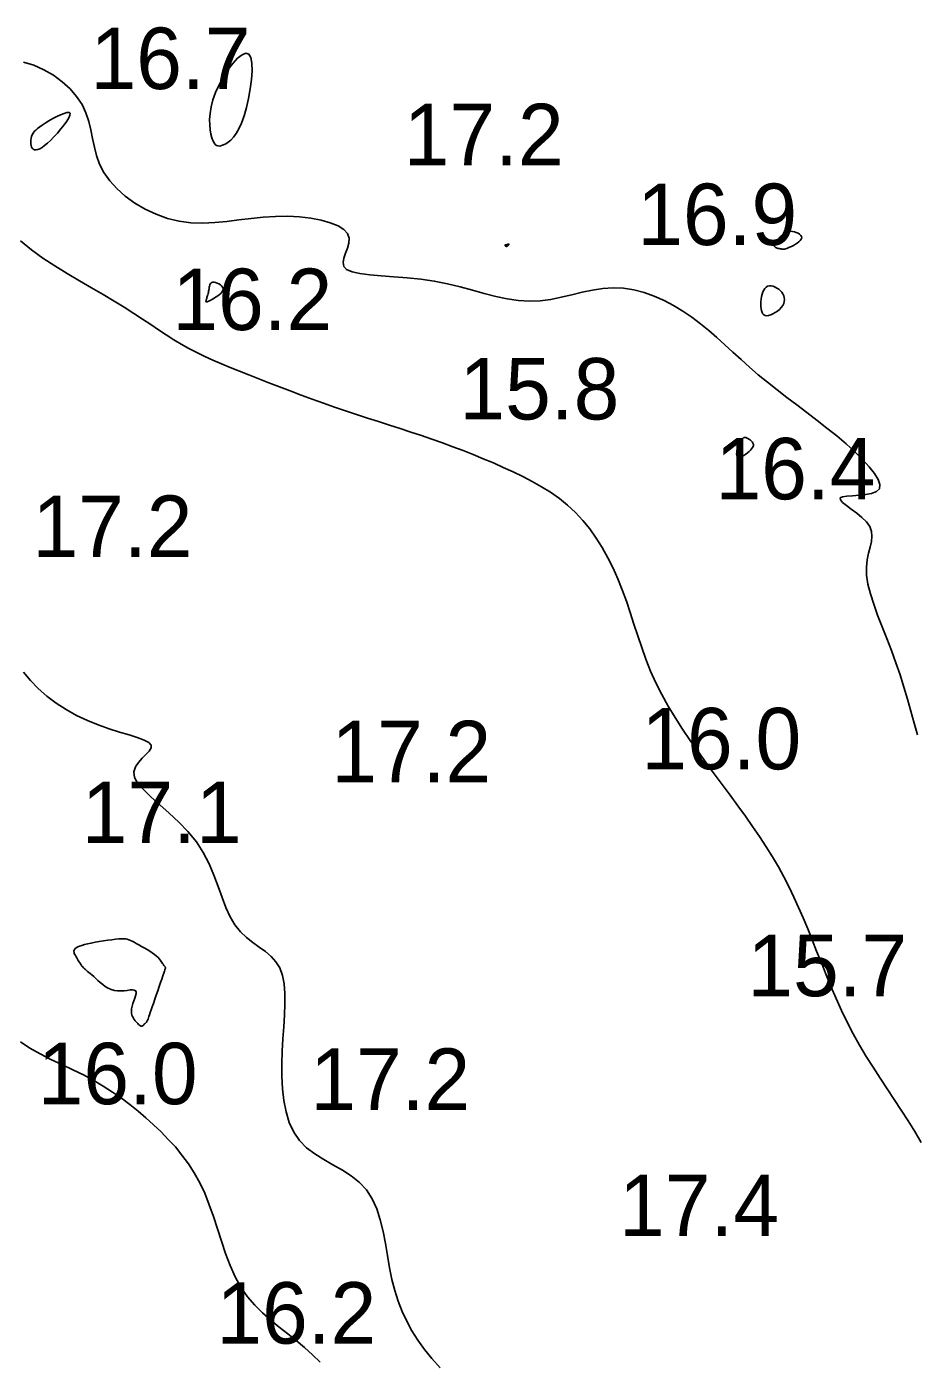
# Model space of a CAD drawing. Extents: x 3040093 to 3056816, y 408076 to 509144.
# Drawn here: x 3046059.7 to 3046132, y 434860.1 to 434968.8 of the extents above; entities that cross this region are included whole.
import ezdxf

# ---------------------------------------------------------------- set-up
doc = ezdxf.new("R2010")
doc.units = 0
doc.layers.add('V-CHAN-CONT-EL17', color=7, linetype='Continuous')
doc.layers.add('V-TOPO-SOUN-0610', color=7, linetype='Continuous')

msp = doc.modelspace()

# ---------------------------------------------------------------- linework, layer by layer
at = {"layer": 'V-CHAN-CONT-EL17'}
for points in [[(3046077.59, 434962.2), (3046077.77, 434962.95), (3046077.9, 434963.73), (3046078, 434964.49), (3046078.05, 434965.2), (3046078.04, 434965.81), (3046077.96, 434966.28), (3046077.8, 434966.56), (3046077.55, 434966.63), (3046077.24, 434966.5), (3046076.88, 434966.21), (3046076.49, 434965.79), (3046076.09, 434965.27), (3046075.71, 434964.68), (3046075.37, 434964.06), (3046075.08, 434963.43), (3046074.87, 434962.83), (3046074.72, 434962.27), (3046074.64, 434961.73), (3046074.6, 434961.24), (3046074.61, 434960.79), (3046074.64, 434960.39), (3046074.71, 434960.04), (3046074.78, 434959.75), (3046074.87, 434959.51), (3046074.96, 434959.33), (3046075.06, 434959.2), (3046075.17, 434959.12), (3046075.29, 434959.08), (3046075.42, 434959.07), (3046075.57, 434959.1), (3046075.74, 434959.17), (3046075.92, 434959.26), (3046076.12, 434959.38), (3046076.33, 434959.55), (3046076.55, 434959.79), (3046076.76, 434960.09), (3046076.98, 434960.47), (3046077.2, 434960.94), (3046077.4, 434961.52)], [(3046060.17, 434958.89), (3046060.11, 434958.99), (3046060.07, 434959.12), (3046060.04, 434959.25), (3046060.04, 434959.4), (3046060.05, 434959.55), (3046060.07, 434959.71), (3046060.11, 434959.85), (3046060.16, 434959.99), (3046060.24, 434960.12), (3046060.33, 434960.24), (3046060.45, 434960.37), (3046060.59, 434960.5), (3046060.77, 434960.63), (3046060.98, 434960.78), (3046061.23, 434960.94), (3046061.52, 434961.11), (3046061.84, 434961.3), (3046062.16, 434961.47), (3046062.47, 434961.62), (3046062.75, 434961.73), (3046062.99, 434961.8), (3046063.16, 434961.81), (3046063.24, 434961.74), (3046063.23, 434961.59), (3046063.14, 434961.37), (3046062.97, 434961.1), (3046062.75, 434960.79), (3046062.5, 434960.46), (3046062.21, 434960.13), (3046061.93, 434959.82), (3046061.65, 434959.53), (3046061.4, 434959.29), (3046061.16, 434959.1), (3046060.96, 434958.96), (3046060.77, 434958.85), (3046060.61, 434958.79), (3046060.47, 434958.76), (3046060.35, 434958.77), (3046060.25, 434958.82)], [(3046120.61, 434950.85), (3046120.66, 434950.82), (3046120.72, 434950.79), (3046120.79, 434950.76), (3046120.87, 434950.74), (3046120.94, 434950.72), (3046121.02, 434950.7), (3046121.1, 434950.69), (3046121.17, 434950.68), (3046121.24, 434950.67), (3046121.31, 434950.67), (3046121.39, 434950.68), (3046121.47, 434950.7), (3046121.57, 434950.73), (3046121.68, 434950.78), (3046121.8, 434950.83), (3046121.95, 434950.9), (3046122.11, 434950.98), (3046122.27, 434951.07), (3046122.42, 434951.17), (3046122.56, 434951.27), (3046122.67, 434951.38), (3046122.75, 434951.49), (3046122.78, 434951.6), (3046122.77, 434951.7), (3046122.71, 434951.8), (3046122.61, 434951.89), (3046122.49, 434951.97), (3046122.34, 434952.04), (3046122.19, 434952.09), (3046122.02, 434952.12), (3046121.87, 434952.13), (3046121.72, 434952.11), (3046121.59, 434952.08), (3046121.46, 434952.02), (3046121.35, 434951.96), (3046121.25, 434951.88), (3046121.16, 434951.8), (3046121.08, 434951.73), (3046121.01, 434951.65), (3046120.95, 434951.58), (3046120.9, 434951.52), (3046120.85, 434951.47), (3046120.82, 434951.41), (3046120.78, 434951.37), (3046120.75, 434951.32), (3046120.72, 434951.28), (3046120.69, 434951.23), (3046120.65, 434951.19), (3046120.62, 434951.14), (3046120.6, 434951.1), (3046120.57, 434951.05), (3046120.56, 434951.01), (3046120.55, 434950.97), (3046120.56, 434950.93), (3046120.58, 434950.89)], [(3046098.86, 434950.95), (3046098.89, 434950.97), (3046098.91, 434950.99), (3046098.93, 434951.02), (3046098.95, 434951.04), (3046098.96, 434951.06), (3046098.96, 434951.07), (3046098.96, 434951.08), (3046098.95, 434951.09), (3046098.93, 434951.09), (3046098.91, 434951.09), (3046098.88, 434951.08), (3046098.85, 434951.07), (3046098.82, 434951.06), (3046098.79, 434951.05), (3046098.76, 434951.04), (3046098.73, 434951.03), (3046098.71, 434951.03), (3046098.69, 434951.03), (3046098.67, 434951.02), (3046098.65, 434951.02), (3046098.65, 434951.02), (3046098.64, 434951.01), (3046098.63, 434951.01), (3046098.63, 434951), (3046098.64, 434950.99), (3046098.64, 434950.98), (3046098.65, 434950.96), (3046098.66, 434950.95), (3046098.67, 434950.94), (3046098.68, 434950.92), (3046098.69, 434950.91), (3046098.71, 434950.91), (3046098.73, 434950.9), (3046098.74, 434950.9), (3046098.76, 434950.9), (3046098.78, 434950.9), (3046098.8, 434950.91), (3046098.82, 434950.92), (3046098.84, 434950.93)], [(3046074.33, 434946.39), (3046074.31, 434946.4), (3046074.3, 434946.43), (3046074.3, 434946.46), (3046074.31, 434946.5), (3046074.32, 434946.55), (3046074.34, 434946.61), (3046074.36, 434946.67), (3046074.38, 434946.74), (3046074.41, 434946.81), (3046074.43, 434946.89), (3046074.46, 434946.97), (3046074.48, 434947.06), (3046074.5, 434947.16), (3046074.52, 434947.25), (3046074.54, 434947.35), (3046074.55, 434947.46), (3046074.57, 434947.57), (3046074.59, 434947.67), (3046074.61, 434947.76), (3046074.65, 434947.85), (3046074.7, 434947.92), (3046074.77, 434947.96), (3046074.85, 434947.99), (3046074.96, 434947.99), (3046075.09, 434947.96), (3046075.22, 434947.91), (3046075.35, 434947.85), (3046075.48, 434947.77), (3046075.58, 434947.68), (3046075.66, 434947.58), (3046075.7, 434947.48), (3046075.7, 434947.37), (3046075.66, 434947.27), (3046075.59, 434947.17), (3046075.5, 434947.07), (3046075.39, 434946.97), (3046075.26, 434946.88), (3046075.14, 434946.79), (3046075.01, 434946.71), (3046074.9, 434946.64), (3046074.79, 434946.57), (3046074.69, 434946.52), (3046074.6, 434946.47), (3046074.52, 434946.43), (3046074.46, 434946.41), (3046074.4, 434946.39), (3046074.36, 434946.38)], [(3046120.09, 434945.28), (3046120.26, 434945.33), (3046120.44, 434945.41), (3046120.63, 434945.51), (3046120.81, 434945.63), (3046120.97, 434945.77), (3046121.12, 434945.92), (3046121.24, 434946.08), (3046121.32, 434946.24), (3046121.36, 434946.41), (3046121.38, 434946.57), (3046121.36, 434946.73), (3046121.32, 434946.88), (3046121.25, 434947.03), (3046121.16, 434947.17), (3046121.05, 434947.29), (3046120.92, 434947.41), (3046120.77, 434947.51), (3046120.62, 434947.59), (3046120.46, 434947.65), (3046120.3, 434947.68), (3046120.15, 434947.68), (3046120.01, 434947.65), (3046119.88, 434947.59), (3046119.77, 434947.48), (3046119.69, 434947.35), (3046119.61, 434947.19), (3046119.56, 434947.01), (3046119.52, 434946.81), (3046119.49, 434946.6), (3046119.47, 434946.4), (3046119.47, 434946.2), (3046119.47, 434946.01), (3046119.49, 434945.83), (3046119.52, 434945.67), (3046119.56, 434945.53), (3046119.62, 434945.42), (3046119.71, 434945.33), (3046119.81, 434945.28), (3046119.94, 434945.26)], [(3046117.52, 434933.78), (3046117.49, 434933.87), (3046117.48, 434933.98), (3046117.49, 434934.11), (3046117.51, 434934.26), (3046117.55, 434934.41), (3046117.59, 434934.56), (3046117.64, 434934.7), (3046117.69, 434934.82), (3046117.73, 434934.92), (3046117.78, 434935.01), (3046117.82, 434935.08), (3046117.87, 434935.14), (3046117.91, 434935.19), (3046117.95, 434935.23), (3046117.98, 434935.27), (3046118.02, 434935.3), (3046118.05, 434935.32), (3046118.08, 434935.33), (3046118.12, 434935.34), (3046118.15, 434935.34), (3046118.19, 434935.34), (3046118.24, 434935.33), (3046118.29, 434935.31), (3046118.35, 434935.28), (3046118.41, 434935.25), (3046118.48, 434935.21), (3046118.54, 434935.17), (3046118.61, 434935.12), (3046118.67, 434935.07), (3046118.73, 434935.01), (3046118.78, 434934.95), (3046118.81, 434934.89), (3046118.84, 434934.83), (3046118.85, 434934.76), (3046118.85, 434934.68), (3046118.82, 434934.6), (3046118.78, 434934.52), (3046118.71, 434934.42), (3046118.62, 434934.32), (3046118.51, 434934.21), (3046118.38, 434934.1), (3046118.23, 434933.99), (3046118.08, 434933.89), (3046117.94, 434933.81), (3046117.8, 434933.75), (3046117.68, 434933.72), (3046117.59, 434933.73)], [(3046068.29, 434889.04), (3046068.36, 434889.26), (3046068.44, 434889.48), (3046068.52, 434889.69), (3046068.58, 434889.89), (3046068.62, 434890.07), (3046068.62, 434890.21), (3046068.58, 434890.31), (3046068.47, 434890.36), (3046068.32, 434890.38), (3046068.13, 434890.37), (3046067.9, 434890.34), (3046067.65, 434890.31), (3046067.38, 434890.29), (3046067.11, 434890.29), (3046066.85, 434890.33), (3046066.59, 434890.4), (3046066.35, 434890.51), (3046066.11, 434890.65), (3046065.9, 434890.81), (3046065.69, 434890.98), (3046065.5, 434891.15), (3046065.33, 434891.31), (3046065.17, 434891.46), (3046065.02, 434891.59), (3046064.89, 434891.7), (3046064.78, 434891.8), (3046064.67, 434891.88), (3046064.58, 434891.96), (3046064.49, 434892.03), (3046064.41, 434892.1), (3046064.34, 434892.17), (3046064.27, 434892.24), (3046064.2, 434892.32), (3046064.14, 434892.41), (3046064.08, 434892.5), (3046064.03, 434892.59), (3046063.97, 434892.69), (3046063.91, 434892.78), (3046063.85, 434892.88), (3046063.79, 434892.98), (3046063.73, 434893.07), (3046063.68, 434893.17), (3046063.63, 434893.26), (3046063.59, 434893.35), (3046063.57, 434893.43), (3046063.56, 434893.52), (3046063.57, 434893.6), (3046063.61, 434893.67), (3046063.67, 434893.74), (3046063.75, 434893.81), (3046063.87, 434893.87), (3046064.02, 434893.94), (3046064.2, 434894), (3046064.42, 434894.06), (3046064.67, 434894.12), (3046064.96, 434894.19), (3046065.29, 434894.25), (3046065.62, 434894.31), (3046065.97, 434894.37), (3046066.32, 434894.42), (3046066.64, 434894.46), (3046066.95, 434894.5), (3046067.21, 434894.52), (3046067.43, 434894.54), (3046067.62, 434894.54), (3046067.77, 434894.52), (3046067.9, 434894.5), (3046068.03, 434894.46), (3046068.16, 434894.41), (3046068.29, 434894.34), (3046068.45, 434894.25), (3046068.63, 434894.15), (3046068.84, 434894.04), (3046069.06, 434893.92), (3046069.28, 434893.79), (3046069.51, 434893.66), (3046069.73, 434893.52), (3046069.93, 434893.38), (3046070.12, 434893.25), (3046070.27, 434893.12), (3046070.4, 434893), (3046070.51, 434892.89), (3046070.59, 434892.78), (3046070.66, 434892.69), (3046070.72, 434892.6), (3046070.77, 434892.52), (3046070.81, 434892.46), (3046070.84, 434892.41), (3046070.88, 434892.36), (3046070.9, 434892.33), (3046070.93, 434892.3), (3046070.95, 434892.28), (3046070.97, 434892.26), (3046070.98, 434892.24), (3046070.99, 434892.23), (3046071, 434892.21), (3046071, 434892.19), (3046071, 434892.15), (3046070.98, 434892.09), (3046070.96, 434892.01), (3046070.92, 434891.89), (3046070.87, 434891.73), (3046070.8, 434891.52), (3046070.71, 434891.26), (3046070.61, 434890.97), (3046070.49, 434890.64), (3046070.38, 434890.3), (3046070.25, 434889.95), (3046070.14, 434889.61), (3046070.03, 434889.28), (3046069.93, 434888.99), (3046069.84, 434888.74), (3046069.77, 434888.53), (3046069.71, 434888.35), (3046069.66, 434888.21), (3046069.62, 434888.09), (3046069.59, 434887.99), (3046069.55, 434887.91), (3046069.52, 434887.85), (3046069.49, 434887.8), (3046069.46, 434887.76), (3046069.43, 434887.73), (3046069.4, 434887.7), (3046069.38, 434887.67), (3046069.35, 434887.65), (3046069.32, 434887.63), (3046069.29, 434887.6), (3046069.26, 434887.57), (3046069.23, 434887.54), (3046069.21, 434887.51), (3046069.18, 434887.48), (3046069.15, 434887.45), (3046069.12, 434887.43), (3046069.08, 434887.42), (3046069.05, 434887.42), (3046069.01, 434887.43), (3046068.97, 434887.45), (3046068.92, 434887.48), (3046068.87, 434887.52), (3046068.82, 434887.57), (3046068.76, 434887.64), (3046068.69, 434887.71), (3046068.62, 434887.78), (3046068.55, 434887.87), (3046068.47, 434887.97), (3046068.4, 434888.08), (3046068.33, 434888.2), (3046068.27, 434888.33), (3046068.24, 434888.48), (3046068.23, 434888.65), (3046068.25, 434888.84)]]:
    msp.add_lwpolyline(points, close=True, dxfattribs=at)
for points in [[(3046132.2, 434911.13), (3046131.93, 434912.09), (3046131.66, 434913.06), (3046131.39, 434914.04), (3046131.1, 434915.03), (3046130.79, 434916.02), (3046130.45, 434917.01), (3046130.08, 434918), (3046129.7, 434918.98), (3046129.33, 434919.94), (3046128.96, 434920.87), (3046128.64, 434921.77), (3046128.37, 434922.61), (3046128.17, 434923.41), (3046128.06, 434924.14), (3046128.05, 434924.79), (3046128.12, 434925.39), (3046128.23, 434925.93), (3046128.35, 434926.42), (3046128.45, 434926.88), (3046128.5, 434927.3), (3046128.47, 434927.7), (3046128.33, 434928.09), (3046128.05, 434928.47), (3046127.68, 434928.84), (3046127.26, 434929.19), (3046126.82, 434929.52), (3046126.43, 434929.81), (3046126.11, 434930.06), (3046125.93, 434930.27), (3046125.92, 434930.42), (3046126.1, 434930.51), (3046126.46, 434930.57), (3046126.92, 434930.6), (3046127.45, 434930.64), (3046127.98, 434930.69), (3046128.47, 434930.79), (3046128.86, 434930.94), (3046129.1, 434931.17), (3046129.14, 434931.51), (3046129.01, 434931.92), (3046128.71, 434932.41), (3046128.28, 434932.96), (3046127.74, 434933.55), (3046127.1, 434934.18), (3046126.39, 434934.82), (3046125.63, 434935.47), (3046124.84, 434936.11), (3046124.03, 434936.74), (3046123.21, 434937.37), (3046122.39, 434937.99), (3046121.58, 434938.61), (3046120.78, 434939.22), (3046120, 434939.84), (3046119.25, 434940.45), (3046118.53, 434941.07), (3046117.85, 434941.68), (3046117.18, 434942.29), (3046116.53, 434942.9), (3046115.88, 434943.48), (3046115.22, 434944.05), (3046114.55, 434944.6), (3046113.85, 434945.13), (3046113.12, 434945.63), (3046112.36, 434946.09), (3046111.58, 434946.5), (3046110.78, 434946.85), (3046109.96, 434947.14), (3046109.13, 434947.36), (3046108.29, 434947.49), (3046107.45, 434947.54), (3046106.61, 434947.48), (3046105.77, 434947.35), (3046104.93, 434947.17), (3046104.08, 434946.97), (3046103.22, 434946.77), (3046102.36, 434946.59), (3046101.5, 434946.47), (3046100.62, 434946.43), (3046099.73, 434946.49), (3046098.82, 434946.63), (3046097.9, 434946.83), (3046096.95, 434947.07), (3046095.98, 434947.34), (3046094.98, 434947.61), (3046093.95, 434947.86), (3046092.88, 434948.07), (3046091.78, 434948.23), (3046090.67, 434948.34), (3046089.58, 434948.42), (3046088.56, 434948.5), (3046087.63, 434948.58), (3046086.83, 434948.68), (3046086.19, 434948.82), (3046085.75, 434949.01), (3046085.52, 434949.27), (3046085.46, 434949.59), (3046085.53, 434949.95), (3046085.66, 434950.34), (3046085.81, 434950.75), (3046085.93, 434951.16), (3046085.95, 434951.56), (3046085.83, 434951.94), (3046085.53, 434952.28), (3046085.05, 434952.58), (3046084.42, 434952.83), (3046083.68, 434953.04), (3046082.83, 434953.19), (3046081.91, 434953.3), (3046080.95, 434953.35), (3046079.96, 434953.34), (3046078.96, 434953.27), (3046077.98, 434953.17), (3046076.99, 434953.05), (3046076, 434952.93), (3046075.03, 434952.84), (3046074.05, 434952.8), (3046073.08, 434952.83), (3046072.12, 434952.95), (3046071.17, 434953.18), (3046070.24, 434953.51), (3046069.35, 434953.93), (3046068.51, 434954.43), (3046067.74, 434954.99), (3046067.05, 434955.6), (3046066.47, 434956.24), (3046066, 434956.91), (3046065.65, 434957.6), (3046065.4, 434958.29), (3046065.22, 434958.99), (3046065.08, 434959.69), (3046064.94, 434960.39), (3046064.77, 434961.08), (3046064.54, 434961.76), (3046064.22, 434962.44), (3046063.78, 434963.09), (3046063.24, 434963.72), (3046062.6, 434964.3), (3046061.89, 434964.83), (3046061.11, 434965.28), (3046060.29, 434965.64), (3046059.45, 434965.89)], [(3046059.22, 434951.34), (3046060.1, 434950.63), (3046061.03, 434949.95), (3046062.01, 434949.31), (3046063, 434948.69), (3046064, 434948.09), (3046064.98, 434947.53), (3046065.93, 434946.98), (3046066.83, 434946.45), (3046067.65, 434945.94), (3046068.42, 434945.45), (3046069.14, 434944.98), (3046069.81, 434944.53), (3046070.45, 434944.1), (3046071.07, 434943.69), (3046071.68, 434943.3), (3046072.29, 434942.93), (3046072.92, 434942.59), (3046073.55, 434942.26), (3046074.2, 434941.95), (3046074.87, 434941.65), (3046075.56, 434941.35), (3046076.27, 434941.05), (3046077.02, 434940.75), (3046077.79, 434940.44), (3046078.6, 434940.12), (3046079.43, 434939.8), (3046080.29, 434939.46), (3046081.16, 434939.13), (3046082.05, 434938.79), (3046082.95, 434938.46), (3046083.86, 434938.13), (3046084.76, 434937.81), (3046085.67, 434937.51), (3046086.56, 434937.21), (3046087.46, 434936.92), (3046088.35, 434936.64), (3046089.23, 434936.36), (3046090.1, 434936.08), (3046090.97, 434935.79), (3046091.84, 434935.5), (3046092.69, 434935.21), (3046093.54, 434934.9), (3046094.38, 434934.59), (3046095.22, 434934.28), (3046096.05, 434933.95), (3046096.87, 434933.61), (3046097.69, 434933.27), (3046098.49, 434932.91), (3046099.29, 434932.55), (3046100.08, 434932.17), (3046100.86, 434931.77), (3046101.62, 434931.34), (3046102.35, 434930.88), (3046103.06, 434930.38), (3046103.73, 434929.84), (3046104.37, 434929.25), (3046104.97, 434928.6), (3046105.54, 434927.9), (3046106.06, 434927.16), (3046106.55, 434926.38), (3046107.01, 434925.56), (3046107.43, 434924.71), (3046107.82, 434923.83), (3046108.18, 434922.93), (3046108.52, 434922.02), (3046108.83, 434921.09), (3046109.13, 434920.15), (3046109.44, 434919.2), (3046109.76, 434918.25), (3046110.1, 434917.29), (3046110.48, 434916.33), (3046110.91, 434915.38), (3046111.39, 434914.42), (3046111.91, 434913.48), (3046112.48, 434912.54), (3046113.08, 434911.6), (3046113.7, 434910.68), (3046114.35, 434909.77), (3046115, 434908.86), (3046115.66, 434907.97), (3046116.31, 434907.09), (3046116.95, 434906.23), (3046117.58, 434905.37), (3046118.2, 434904.52), (3046118.79, 434903.68), (3046119.36, 434902.85), (3046119.9, 434902.03), (3046120.41, 434901.21), (3046120.89, 434900.39), (3046121.33, 434899.58), (3046121.75, 434898.75), (3046122.15, 434897.92), (3046122.53, 434897.09), (3046122.9, 434896.23), (3046123.27, 434895.35), (3046123.63, 434894.45), (3046124, 434893.53), (3046124.38, 434892.58), (3046124.76, 434891.61), (3046125.16, 434890.64), (3046125.58, 434889.67), (3046126.02, 434888.7), (3046126.48, 434887.74), (3046126.97, 434886.79), (3046127.49, 434885.87), (3046128.03, 434884.96), (3046128.59, 434884.08), (3046129.16, 434883.2), (3046129.74, 434882.33), (3046130.32, 434881.46), (3046130.89, 434880.59), (3046131.44, 434879.72), (3046131.98, 434878.84), (3046132.5, 434877.96)], [(3046093.35, 434859.61), (3046092.69, 434860.36), (3046092.08, 434861.11), (3046091.54, 434861.86), (3046091.06, 434862.62), (3046090.64, 434863.4), (3046090.26, 434864.2), (3046089.94, 434865.03), (3046089.67, 434865.9), (3046089.44, 434866.81), (3046089.25, 434867.76), (3046089.08, 434868.75), (3046088.9, 434869.74), (3046088.71, 434870.72), (3046088.49, 434871.67), (3046088.2, 434872.56), (3046087.83, 434873.38), (3046087.37, 434874.1), (3046086.79, 434874.71), (3046086.12, 434875.24), (3046085.4, 434875.7), (3046084.64, 434876.14), (3046083.89, 434876.57), (3046083.16, 434877.02), (3046082.49, 434877.53), (3046081.91, 434878.11), (3046081.44, 434878.8), (3046081.08, 434879.58), (3046080.82, 434880.44), (3046080.63, 434881.36), (3046080.52, 434882.33), (3046080.47, 434883.34), (3046080.47, 434884.35), (3046080.5, 434885.38), (3046080.56, 434886.39), (3046080.63, 434887.38), (3046080.69, 434888.33), (3046080.73, 434889.23), (3046080.72, 434890.08), (3046080.67, 434890.86), (3046080.54, 434891.55), (3046080.32, 434892.16), (3046080, 434892.67), (3046079.6, 434893.1), (3046079.14, 434893.49), (3046078.64, 434893.85), (3046078.12, 434894.23), (3046077.6, 434894.63), (3046077.11, 434895.1), (3046076.66, 434895.66), (3046076.27, 434896.32), (3046075.93, 434897.08), (3046075.61, 434897.91), (3046075.29, 434898.8), (3046074.94, 434899.71), (3046074.55, 434900.64), (3046074.08, 434901.55), (3046073.52, 434902.43), (3046072.84, 434903.26), (3046072.1, 434904.04), (3046071.32, 434904.77), (3046070.55, 434905.44), (3046069.84, 434906.07), (3046069.24, 434906.65), (3046068.77, 434907.18), (3046068.5, 434907.67), (3046068.44, 434908.12), (3046068.56, 434908.53), (3046068.8, 434908.9), (3046069.1, 434909.23), (3046069.42, 434909.54), (3046069.68, 434909.82), (3046069.84, 434910.07), (3046069.85, 434910.3), (3046069.65, 434910.51), (3046069.26, 434910.71), (3046068.71, 434910.92), (3046068.04, 434911.13), (3046067.27, 434911.36), (3046066.43, 434911.63), (3046065.54, 434911.94), (3046064.65, 434912.3), (3046063.77, 434912.72), (3046062.93, 434913.19), (3046062.12, 434913.72), (3046061.35, 434914.29), (3046060.65, 434914.9), (3046060.01, 434915.55), (3046059.45, 434916.24)], [(3046059.21, 434886.16), (3046059.98, 434885.63), (3046060.81, 434885.16), (3046061.68, 434884.71), (3046062.58, 434884.29), (3046063.47, 434883.87), (3046064.34, 434883.45), (3046065.17, 434883.01), (3046065.95, 434882.54), (3046066.71, 434882.06), (3046067.43, 434881.56), (3046068.11, 434881.04), (3046068.78, 434880.51), (3046069.42, 434879.96), (3046070.04, 434879.39), (3046070.65, 434878.81), (3046071.24, 434878.21), (3046071.81, 434877.59), (3046072.35, 434876.93), (3046072.87, 434876.23), (3046073.35, 434875.48), (3046073.8, 434874.68), (3046074.2, 434873.82), (3046074.57, 434872.89), (3046074.91, 434871.92), (3046075.23, 434870.92), (3046075.56, 434869.91), (3046075.9, 434868.91), (3046076.27, 434867.94), (3046076.67, 434867.02), (3046077.14, 434866.17), (3046077.67, 434865.4), (3046078.27, 434864.71), (3046078.9, 434864.08), (3046079.57, 434863.48), (3046080.26, 434862.92), (3046080.96, 434862.38), (3046081.65, 434861.83), (3046082.33, 434861.27), (3046082.97, 434860.68), (3046083.59, 434860.06)]]:
    msp.add_lwpolyline(points, dxfattribs=at)

# ---------------------------------------------------------------- texts
at = {"layer": 'V-TOPO-SOUN-0610'}
for s, p in [('16.7 ', (3046064.91, 434963.71)), ('17.2 ', (3046090.4, 434957.51)), ('16.9 ', (3046109.4, 434951.01)), ('16.2 ', (3046071.57, 434944.09)), ('15.8 ', (3046094.93, 434936.81)), ('16.4 ', (3046115.77, 434930.31)), ('17.2 ', (3046060.19, 434925.62)), ('16.0 ', (3046109.73, 434908.33)), ('17.2 ', (3046084.5, 434907.28)), ('17.1 ', (3046064.19, 434902.33)), ('15.7 ', (3046118.36, 434889.86)), ('16.0 ', (3046060.61, 434881.07)), ('17.2 ', (3046082.79, 434880.61)), ('17.4 ', (3046107.92, 434870.34)), ('16.2 ', (3046075.15, 434861.58))]:
    msp.add_text(s, height=5, dxfattribs=at).set_placement(p)

doc.saveas('drawing.dxf')
